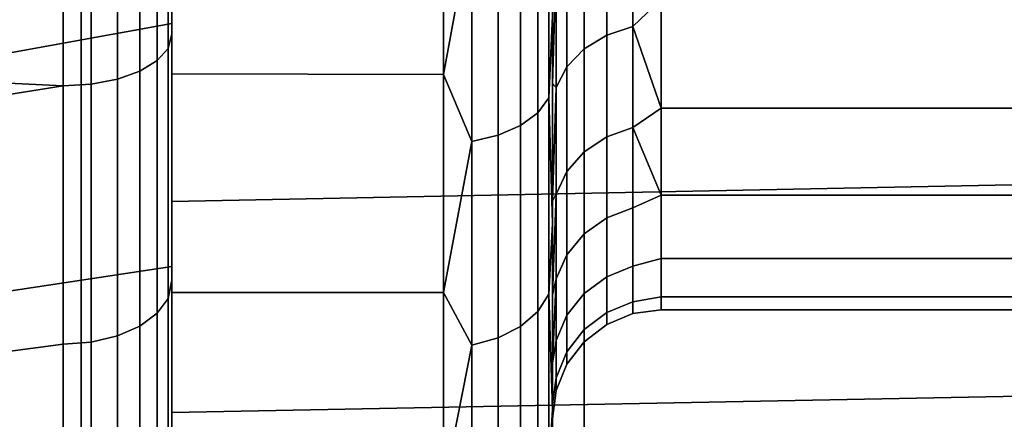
# Model space of a CAD drawing. Header units: metres. Extents: x -109 to 109, y -100 to 76.
# Tile 299 of 337: x 84.22 to 86.031, y 31.248 to 31.984. Entities that reach past the tile are written whole.
import ezdxf

# ---------------------------------------------------------------- set-up
doc = ezdxf.new("R2010")
doc.units = ezdxf.units.M
doc.layers.add('solid_21062310', color=7, linetype='CONTINUOUS')

msp = doc.modelspace()

# ---------------------------------------------------------------- linework, layer by layer
at = {"layer": 'solid_21062310'}
for points in [[(83.344849, 38.799999, -11.05188), (84.332939, 38.799999, -10.374823), (84.334244, 19.5, -10.37423), (83.343613, 19.5, -11.052828)], [(84.332939, 38.799999, 10.374823), (83.344849, 38.799999, 11.05188), (83.343613, 19.5, 11.052828), (84.334244, 19.5, 10.37423)], [(84.332939, 38.799999, -10.374823), (85.259041, 38.799999, -9.605888), (85.258034, 19.5, -9.607125), (84.334244, 19.5, -10.37423)], [(85.259041, 38.799999, 9.605888), (84.332939, 38.799999, 10.374823), (84.334244, 19.5, 10.37423), (85.258034, 19.5, 9.607125)], [(85.259041, 38.799999, -9.605888), (86.105888, 38.799999, -8.759043), (86.107101, 19.5, -8.758056), (85.258034, 19.5, -9.607125)], [(86.105888, 38.799999, 8.759043), (85.259041, 38.799999, 9.605888), (85.258034, 19.5, 9.607125), (86.107101, 19.5, 8.758056)], [(85.199997, 34.188683, -2.743266), (85.199997, 31.608788, -2.888249), (85.199997, 31.991102, -3.166377), (85.199997, 36.391212, -2.88825)], [(85.199997, 33.811317, 2.743266), (85.199997, 36.391212, 2.888249), (85.199997, 36.008896, 3.166377), (85.199997, 31.608789, 2.88825)], [(85.199997, 36.008896, 3.166377), (85.199997, 31.991104, 3.166378), (85.199997, 31.608789, 2.88825)], [(85.199997, 34.188683, -2.743266), (85.199997, 33.81134, -2.743267), (85.199997, 31.608788, -2.888249)], [(85.199997, 33.81134, -2.743267), (85.199997, 33.441456, -2.69248), (85.199997, 31.608788, -2.888249)], [(85.199997, 33.441437, 2.692475), (85.199997, 33.811317, 2.743266), (85.199997, 31.608789, 2.88825), (85.199997, 31.266478, 2.567061)], [(85.199997, 33.441456, -2.69248), (85.199997, 33.078197, -2.590579), (85.199997, 31.608788, -2.888249)], [(85.199997, 33.078175, 2.590572), (85.199997, 33.441437, 2.692475), (85.199997, 31.266478, 2.567061)], [(85.199997, 32.735577, -2.441918), (85.199997, 31.266476, -2.56706), (85.199997, 31.608788, -2.888249), (85.199997, 33.078197, -2.590579)], [(85.199997, 32.735558, 2.441908), (85.199997, 33.078175, 2.590572), (85.199997, 31.266478, 2.567061)], [(85.199997, 32.735577, -2.441918), (85.199997, 32.413483, -2.245782), (85.199997, 31.266476, -2.56706)], [(85.199997, 32.413467, 2.245769), (85.199997, 32.735558, 2.441908), (85.199997, 31.266478, 2.567061), (85.199997, 30.965616, 2.202762)], [(83.600006, 31.81427, 3.760996), (84.5, 31.977474, 3.851074), (84.5, 32.45829, 4.067175), (83.600044, 32.264412, 3.988763)], [(83.600006, 31.81427, -3.760995), (83.600044, 32.264412, -3.988763), (84.5, 32.45829, -4.067175), (84.5, 31.977474, -3.851074)], [(84.5, 32.45829, 4.067175), (84.5, 31.977474, 3.851074), (84.5, 31.958113, 3.89733), (84.5, 32.445755, 4.11568)], [(84.5, 32.45829, -4.067175), (84.5, 32.445747, -4.115678), (84.5, 31.958109, -3.897328), (84.5, 31.977474, -3.851074)], [(84.49324, 31.931255, 3.941662), (84.49324, 32.421455, 4.162282), (84.5, 32.445755, 4.11568), (84.5, 31.958113, 3.89733)], [(84.49324, 31.931255, -3.941662), (84.5, 31.958109, -3.897328), (84.5, 32.445747, -4.115678), (84.49324, 32.421455, -4.162282)], [(84.49324, 31.931255, -3.941662), (84.49324, 32.421455, -4.162282), (84.473282, 32.404327, -4.207446), (84.473282, 31.90881, -3.984432)], [(84.49324, 32.421455, 4.162282), (84.49324, 31.931255, 3.941662), (84.473282, 31.90881, 3.984432), (84.473282, 32.404327, 4.207446)], [(84.473282, 31.90881, -3.984432), (84.473282, 32.404327, -4.207446), (84.441498, 32.389618, -4.246233), (84.441498, 31.88953, -4.021163)], [(84.473282, 32.404327, 4.207446), (84.473282, 31.90881, 3.984432), (84.441498, 31.88953, 4.021163), (84.441498, 32.389618, 4.246233)], [(85.199997, 32.123428, -2.0101), (85.199997, 30.965614, -2.20276), (85.199997, 31.266476, -2.56706), (85.199997, 32.413483, -2.245782)], [(85.199997, 32.123413, 2.010085), (85.199997, 32.413467, 2.245769), (85.199997, 30.965616, 2.202762)], [(84.300003, 31.862272, -4.073097), (84.300003, 32.368816, -4.301075), (82.018234, 32.382553, -4.306867), (82.155418, 31.966778, -4.125073)], [(84.300003, 31.862272, 4.073097), (82.155418, 31.966784, 4.125077), (82.018234, 32.382538, 4.306861), (84.300003, 32.368816, 4.301075)], [(84.400047, 31.874739, -4.049349), (84.400047, 32.37833, -4.275997), (84.351761, 32.371235, -4.294703), (84.351761, 31.86544, -4.067063)], [(84.400047, 32.37833, 4.275997), (84.400047, 31.874739, 4.049349), (84.351761, 31.86544, 4.067063), (84.351761, 32.371235, 4.294703)], [(84.441498, 31.88953, -4.021163), (84.441498, 32.389618, -4.246233), (84.400047, 32.37833, -4.275997), (84.400047, 31.874739, -4.049349)], [(84.441498, 32.389618, 4.246233), (84.441498, 31.88953, 4.021163), (84.400047, 31.874739, 4.049349), (84.400047, 32.37833, 4.275997)], [(84.351761, 31.86544, -4.067063), (84.351761, 32.371235, -4.294703), (84.300003, 32.368816, -4.301075), (84.300003, 31.862272, -4.073097)], [(84.351761, 32.371235, 4.294703), (84.351761, 31.86544, 4.067063), (84.300003, 31.862272, 4.073097), (84.300003, 32.368816, 4.301075)], [(85, 31.883486, -3.335096), (84.5, 31.884493, -3.335587), (84.5, 32.317493, -3.573386), (85, 32.318172, -3.574068)], [(85, 31.883486, 3.335096), (85, 32.318172, 3.574068), (84.5, 32.317493, 3.573386), (84.5, 31.884493, 3.335587)], [(84.5, 31.884493, 3.335587), (84.5, 32.317493, 3.573386), (84.5, 32.072357, 3.504838)], [(84.5, 31.884493, -3.335587), (84.5, 32.072357, -3.504838), (84.5, 32.317493, -3.573386)], [(85.051765, 32.167511, -3.491517), (85, 31.883486, -3.335096), (85, 32.318172, -3.574068)], [(85.051765, 32.167511, 3.491517), (85, 32.318172, 3.574068), (85, 31.883486, 3.335096)], [(85.193237, 31.840467, 3.128624), (85.193237, 32.233326, 3.366116), (85.173286, 32.21088, 3.408885), (85.173286, 31.813028, 3.168376)], [(85.193237, 32.233326, -3.366116), (85.193237, 31.840467, -3.128624), (85.173286, 31.813028, -3.168376), (85.173286, 32.21088, -3.408885)], [(85.193237, 32.233326, -3.366116), (85.199997, 31.991102, -3.166377), (85.193237, 31.840467, -3.128624)], [(85.193237, 31.840467, 3.128624), (85.199997, 31.991104, 3.166378), (85.193237, 32.233326, 3.366116)], [(85.173286, 31.813028, 3.168376), (85.173286, 32.21088, 3.408885), (85.141495, 32.191601, 3.445617), (85.141495, 31.789463, 3.202516)], [(85.173286, 32.21088, -3.408885), (85.173286, 31.813028, -3.168376), (85.141495, 31.789463, -3.202516), (85.141495, 32.191601, -3.445617)], [(85.141495, 31.789463, 3.202516), (85.141495, 32.191601, 3.445617), (85.100044, 32.176807, 3.473802), (85.100044, 31.771379, 3.228713)], [(85.141495, 32.191601, -3.445617), (85.141495, 31.789463, -3.202516), (85.100044, 31.771379, -3.228713), (85.100044, 32.176807, -3.473802)], [(85.348236, 31.971542, 1.55649), (85.348236, 32.192059, 1.807941), (85.299957, 32.177914, 1.822088), (85.299957, 31.955671, 1.568669)], [(85.348236, 32.192059, -1.807941), (85.348236, 31.971542, -1.55649), (85.299957, 31.955671, -1.568669), (85.299957, 32.177914, -1.822088)], [(85.348236, 32.192059, -1.807941), (85.400002, 32.021938, -1.609278), (85.348236, 31.971542, -1.55649)], [(85.348236, 31.971542, 1.55649), (85.400002, 32.021938, 1.609278), (85.348236, 32.192059, 1.807941)], [(85.051765, 32.167511, -3.491517), (85.051765, 31.760015, -3.245178), (85, 31.883486, -3.335096)], [(85.051765, 31.760015, 3.245178), (85.051765, 32.167511, 3.491517), (85, 31.883486, 3.335096)], [(85.100044, 31.771379, 3.228713), (85.100044, 32.176807, 3.473802), (85.051765, 32.167511, 3.491517), (85.051765, 31.760015, 3.245178)], [(85.100044, 32.176807, -3.473802), (85.100044, 31.771379, -3.228713), (85.051765, 31.760015, -3.245178), (85.051765, 32.167511, -3.491517)], [(85.299957, 31.955671, 1.568669), (85.299957, 32.177914, 1.822088), (85.258507, 32.155403, 1.844596), (85.258507, 31.930416, 1.588047)], [(85.299957, 32.177914, -1.822088), (85.299957, 31.955671, -1.568669), (85.258507, 31.930416, -1.588047), (85.258507, 32.155403, -1.844596)], [(89.005852, 32.157139, -3.550171), (84.5, 32.072357, -3.504838), (84.5, 31.649563, -3.236081), (89.074181, 31.740643, -3.3)], [(89.005852, 32.157135, 3.550169), (89.074181, 31.740637, 3.299996), (84.5, 31.649563, 3.236081), (84.5, 32.072357, 3.504838)], [(85.258507, 31.930416, 1.588047), (85.258507, 32.155403, 1.844596), (85.226715, 32.126072, 1.873929), (85.226715, 31.897505, 1.613301)], [(85.258507, 32.155403, -1.844596), (85.258507, 31.930416, -1.588047), (85.226715, 31.897505, -1.613301), (85.226715, 32.126072, -1.873929)], [(85.226715, 31.897505, 1.613301), (85.226715, 32.126072, 1.873929), (85.206764, 32.091915, 1.908084), (85.206764, 31.859184, 1.642705)], [(85.226715, 32.126072, -1.873929), (85.226715, 31.897505, -1.613301), (85.206764, 31.859184, -1.642705), (85.206764, 32.091915, -1.908084)], [(85.199997, 31.866474, -1.734483), (85.199997, 30.713697, -1.806224), (85.199997, 30.965614, -2.20276), (85.199997, 32.123428, -2.0101)], [(85.206764, 32.091915, -1.908084), (85.199997, 31.866474, -1.734483), (85.199997, 32.123428, -2.0101)], [(85.199997, 31.866459, 1.734466), (85.199997, 32.123413, 2.010085), (85.199997, 30.965616, 2.202762), (85.199997, 30.713699, 1.806226)], [(85.206764, 32.091915, 1.908084), (85.199997, 32.123413, 2.010085), (85.199997, 31.866459, 1.734466)], [(85.206764, 32.091915, -1.908084), (85.206764, 31.859184, -1.642705), (85.199997, 31.866474, -1.734483)], [(85.206764, 31.859184, 1.642705), (85.206764, 32.091915, 1.908084), (85.199997, 31.866459, 1.734466)], [(84.5, 31.884493, 3.335587), (84.5, 32.072357, 3.504838), (84.5, 31.649563, 3.236081)], [(84.5, 31.884493, -3.335587), (84.5, 31.649563, -3.236081), (84.5, 32.072357, -3.504838)], [(85.348236, 31.971542, -1.55649), (85.400002, 32.021938, -1.609278), (85.400002, 31.821234, -1.324944)], [(85.348236, 31.971542, 1.55649), (85.400002, 31.821234, 1.324944), (85.400002, 32.021938, 1.609278)], [(85.400002, 31.821234, -1.324944), (85.400002, 32.021938, -1.609278), (87, 32.021938, -1.609278), (87, 31.821234, -1.324944)], [(85.400002, 32.021938, 1.609278), (85.400002, 31.821234, 1.324944), (87, 31.821234, 1.324944), (87, 32.021938, 1.609278)], [(85.193237, 31.840467, 3.128624), (85.199997, 31.608789, 2.88825), (85.199997, 31.991104, 3.166378)], [(85.193237, 31.840467, -3.128624), (85.199997, 31.991102, -3.166377), (85.199997, 31.608788, -2.888249)], [(84.300003, 31.862272, 4.073097), (82.319962, 31.546192, 3.889478), (82.155418, 31.966784, 4.125077)], [(84.300003, 31.862272, -4.073097), (82.155418, 31.966778, -4.125073), (82.319977, 31.546164, -3.889457)], [(83.599998, 31.393528, 3.482643), (84.5, 31.529997, 3.580304), (84.5, 31.977474, 3.851074), (83.600006, 31.81427, 3.760996)], [(83.599998, 31.393528, -3.482643), (83.600006, 31.81427, -3.760995), (84.5, 31.977474, -3.851074), (84.5, 31.529997, -3.580304)], [(84.5, 31.977474, 3.851074), (84.5, 31.529997, 3.580304), (84.5, 31.504715, 3.623616), (84.5, 31.958113, 3.89733)], [(84.5, 31.977474, -3.851074), (84.5, 31.958109, -3.897328), (84.5, 31.504713, -3.623614), (84.5, 31.529997, -3.580304)], [(85.348236, 31.785734, 1.278407), (85.348236, 31.971542, 1.55649), (85.299957, 31.955671, 1.568669), (85.299957, 31.768408, 1.288411)], [(85.348236, 31.971542, -1.55649), (85.348236, 31.785734, -1.278407), (85.299957, 31.768408, -1.288411), (85.299957, 31.955671, -1.568669)], [(85.348236, 31.971542, -1.55649), (85.400002, 31.821234, -1.324944), (85.348236, 31.785734, -1.278407)], [(85.348236, 31.785734, 1.278407), (85.400002, 31.821234, 1.324944), (85.348236, 31.971542, 1.55649)], [(84.49324, 31.471226, 3.663563), (84.49324, 31.931255, 3.941662), (84.5, 31.958113, 3.89733), (84.5, 31.504715, 3.623616)], [(84.49324, 31.471226, -3.663563), (84.5, 31.504713, -3.623614), (84.5, 31.958109, -3.897328), (84.49324, 31.931255, -3.941662)], [(85.299957, 31.768408, 1.288411), (85.299957, 31.955671, 1.568669), (85.258507, 31.930416, 1.588047), (85.258507, 31.740841, 1.304326)], [(85.299957, 31.955671, -1.568669), (85.299957, 31.768408, -1.288411), (85.258507, 31.740841, -1.304326), (85.258507, 31.930416, -1.588047)], [(84.49324, 31.471226, -3.663563), (84.49324, 31.931255, -3.941662), (84.473282, 31.90881, -3.984432), (84.473282, 31.443787, -3.703315)], [(84.49324, 31.931255, 3.941662), (84.49324, 31.471226, 3.663563), (84.473282, 31.443787, 3.703315), (84.473282, 31.90881, 3.984432)], [(85.258507, 31.740841, 1.304326), (85.258507, 31.930416, 1.588047), (85.226715, 31.897505, 1.613301), (85.226715, 31.704914, 1.325068)], [(85.258507, 31.930416, -1.588047), (85.258507, 31.740841, -1.304326), (85.226715, 31.704914, -1.325068), (85.226715, 31.897505, -1.613301)], [(84.473282, 31.443787, -3.703315), (84.473282, 31.90881, -3.984432), (84.441498, 31.88953, -4.021163), (84.441498, 31.420221, -3.737456)], [(84.473282, 31.90881, 3.984432), (84.473282, 31.443787, 3.703315), (84.441498, 31.420221, 3.737456), (84.441498, 31.88953, 4.021163)], [(84.441498, 31.420221, -3.737456), (84.441498, 31.88953, -4.021163), (84.400047, 31.874739, -4.049349), (84.400047, 31.402138, -3.763653)], [(84.441498, 31.88953, 4.021163), (84.441498, 31.420221, 3.737456), (84.400047, 31.402138, 3.763653), (84.400047, 31.874739, 4.049349)], [(85.226715, 31.704914, 1.325068), (85.226715, 31.897505, 1.613301), (85.206764, 31.859184, 1.642705), (85.206764, 31.663084, 1.349219)], [(85.226715, 31.897505, -1.613301), (85.226715, 31.704914, -1.325068), (85.206764, 31.663084, -1.349219), (85.206764, 31.859184, -1.642705)], [(84.400047, 31.402138, -3.763653), (84.400047, 31.874739, -4.049349), (84.351761, 31.86544, -4.067063), (84.351761, 31.390774, -3.780117)], [(84.400047, 31.874739, 4.049349), (84.400047, 31.402138, 3.763653), (84.351761, 31.390774, 3.780117), (84.351761, 31.86544, 4.067063)], [(84.5, 31.481848, 3.04278), (84.5, 31.884493, 3.335587), (84.5, 31.649563, 3.236081)], [(84.5, 31.481848, -3.04278), (84.5, 31.649563, -3.236081), (84.5, 31.884493, -3.335587)], [(85, 31.482178, -3.043529), (84.5, 31.481848, -3.04278), (84.5, 31.884493, -3.335587), (85, 31.883486, -3.335096)], [(85, 31.482178, 3.043529), (85, 31.883486, 3.335096), (84.5, 31.884493, 3.335587), (84.5, 31.481848, 3.04278)], [(85.051765, 31.760015, -3.245178), (85, 31.482178, -3.043529), (85, 31.883486, -3.335096)], [(85.051765, 31.760015, 3.245178), (85, 31.883486, 3.335096), (85, 31.482178, 3.043529)], [(84.300003, 31.862272, 4.073097), (84.300003, 31.386902, 3.785725), (82.498062, 31.147682, 3.608779), (82.319962, 31.546192, 3.889478)], [(84.300003, 31.862272, -4.073097), (82.319977, 31.546164, -3.889457), (82.498077, 31.14764, -3.608747), (84.300003, 31.386902, -3.785725)], [(84.351761, 31.390774, -3.780117), (84.351761, 31.86544, -4.067063), (84.300003, 31.862272, -4.073097), (84.300003, 31.386902, -3.785725)], [(84.351761, 31.86544, 4.067063), (84.351761, 31.390774, 3.780117), (84.300003, 31.386902, 3.785725), (84.300003, 31.862272, 4.073097)], [(85.199997, 31.866474, -1.734483), (85.199997, 31.650496, -1.429017), (85.199997, 30.713697, -1.806224)], [(85.206764, 31.859184, -1.642705), (85.199997, 31.650496, -1.429017), (85.199997, 31.866474, -1.734483)], [(85.199997, 31.650484, 1.428998), (85.199997, 31.866459, 1.734466), (85.199997, 30.713699, 1.806226), (85.199997, 30.513159, 1.378839)], [(85.206764, 31.859184, 1.642705), (85.199997, 31.866459, 1.734466), (85.199997, 31.650484, 1.428998)], [(85.206764, 31.859184, -1.642705), (85.206764, 31.663084, -1.349219), (85.199997, 31.650496, -1.429017)], [(85.206764, 31.663084, 1.349219), (85.206764, 31.859184, 1.642705), (85.199997, 31.650484, 1.428998)], [(85.193237, 31.479099, 2.84551), (85.193237, 31.840467, 3.128624), (85.173286, 31.813028, 3.168376), (85.173286, 31.447067, 2.881665)], [(85.193237, 31.840467, -3.128624), (85.193237, 31.479099, -2.84551), (85.173286, 31.447067, -2.881665), (85.173286, 31.813028, -3.168376)], [(85.193237, 31.840467, -3.128624), (85.199997, 31.608788, -2.888249), (85.193237, 31.479099, -2.84551)], [(85.193237, 31.479099, 2.84551), (85.199997, 31.608789, 2.88825), (85.193237, 31.840467, 3.128624)], [(85.348236, 31.785734, -1.278407), (85.400002, 31.821234, -1.324944), (85.400002, 31.661114, -1.015926)], [(85.348236, 31.785734, 1.278407), (85.400002, 31.661114, 1.015927), (85.400002, 31.821234, 1.324944)], [(85.400002, 31.661114, -1.015926), (85.400002, 31.821234, -1.324944), (87, 31.821234, -1.324944), (87, 31.661114, -1.015927)], [(85.400002, 31.821234, 1.324944), (85.400002, 31.661114, 1.015927), (87, 31.661114, 1.015927), (87, 31.821234, 1.324944)], [(85.173286, 31.447067, 2.881665), (85.173286, 31.813028, 3.168376), (85.141495, 31.789463, 3.202516), (85.141495, 31.419559, 2.912715)], [(85.173286, 31.813028, -3.168376), (85.173286, 31.447067, -2.881665), (85.141495, 31.419559, -2.912715), (85.141495, 31.789463, -3.202516)], [(85.141495, 31.419559, 2.912715), (85.141495, 31.789463, 3.202516), (85.100044, 31.771379, 3.228713), (85.100044, 31.398451, 2.936542)], [(85.141495, 31.789463, -3.202516), (85.141495, 31.419559, -2.912715), (85.100044, 31.398451, -2.936542), (85.100044, 31.771379, -3.228713)], [(85.348236, 31.637812, 0.978451), (85.348236, 31.785734, 1.278407), (85.299957, 31.768408, 1.288411), (85.299957, 31.619328, 0.986107)], [(85.348236, 31.785734, -1.278407), (85.348236, 31.637812, -0.978451), (85.299957, 31.619328, -0.986107), (85.299957, 31.768408, -1.288411)], [(85.348236, 31.785734, -1.278407), (85.400002, 31.661114, -1.015926), (85.348236, 31.637812, -0.978451)], [(85.348236, 31.637812, 0.978451), (85.400002, 31.661114, 1.015927), (85.348236, 31.785734, 1.278407)], [(85.100044, 31.398451, 2.936542), (85.100044, 31.771379, 3.228713), (85.051765, 31.760015, 3.245178), (85.051765, 31.385185, 2.951516)], [(85.100044, 31.771379, -3.228713), (85.100044, 31.398451, -2.936542), (85.051765, 31.385185, -2.951516), (85.051765, 31.760015, -3.245178)], [(85.299957, 31.619328, 0.986107), (85.299957, 31.768408, 1.288411), (85.258507, 31.740841, 1.304326), (85.258507, 31.58992, 0.998288)], [(85.299957, 31.768408, -1.288411), (85.299957, 31.619328, -0.986107), (85.258507, 31.58992, -0.998288), (85.258507, 31.740841, -1.304326)], [(85.051765, 31.760015, -3.245178), (85.051765, 31.385185, -2.951516), (85, 31.482178, -3.043529)], [(85.051765, 31.385185, 2.951516), (85.051765, 31.760015, 3.245178), (85, 31.482178, 3.043529)], [(89.074181, 31.740643, -3.3), (84.5, 31.649563, -3.236081), (84.5, 31.261164, -2.91516), (89.149971, 31.350815, -2.996374)], [(89.074181, 31.740637, 3.299996), (89.149971, 31.350807, 2.996368), (84.5, 31.261164, 2.91516), (84.5, 31.649563, 3.236081)], [(85.258507, 31.58992, 0.998288), (85.258507, 31.740841, 1.304326), (85.226715, 31.704914, 1.325068), (85.226715, 31.551594, 1.014163)], [(85.258507, 31.740841, -1.304326), (85.258507, 31.58992, -0.998288), (85.226715, 31.551594, -1.014163), (85.226715, 31.704914, -1.325068)], [(85.226715, 31.551594, 1.014163), (85.226715, 31.704914, 1.325068), (85.206764, 31.663084, 1.349219), (85.206764, 31.506968, 1.032648)], [(85.226715, 31.704914, -1.325068), (85.226715, 31.551594, -1.014163), (85.206764, 31.506968, -1.032648), (85.206764, 31.663084, -1.349219)], [(85.206764, 31.663084, -1.349219), (85.199997, 31.477699, -1.094597), (85.199997, 31.650496, -1.429017)], [(85.206764, 31.663084, -1.349219), (85.206764, 31.506968, -1.032648), (85.199997, 31.477699, -1.094597)], [(85.206764, 31.663084, 1.349219), (85.199997, 31.650484, 1.428998), (85.199997, 31.477692, 1.094576)], [(85.206764, 31.506968, 1.032648), (85.206764, 31.663084, 1.349219), (85.199997, 31.477692, 1.094576)], [(85.348236, 31.530306, -0.661752), (85.348236, 31.637812, -0.978451), (85.400002, 31.661114, -1.015926), (85.400002, 31.544561, -0.687984)], [(85.348236, 31.530306, 0.661752), (85.400002, 31.544561, 0.687984), (85.400002, 31.661114, 1.015927), (85.348236, 31.637812, 0.978451)], [(85.400002, 31.544561, -0.687984), (85.400002, 31.661114, -1.015926), (87, 31.661114, -1.015927), (87, 31.544561, -0.687984)], [(85.400002, 31.661114, 1.015927), (85.400002, 31.544561, 0.687984), (87, 31.544561, 0.687984), (87, 31.661114, 1.015927)], [(84.5, 31.481848, 3.04278), (84.5, 31.649563, 3.236081), (84.5, 31.261164, 2.91516)], [(84.5, 31.481848, -3.04278), (84.5, 31.261164, -2.91516), (84.5, 31.649563, -3.236081)], [(85.199997, 31.477699, -1.094597), (85.199997, 30.513159, -1.378837), (85.199997, 30.713697, -1.806224), (85.199997, 31.650496, -1.429017)], [(85.199997, 31.477692, 1.094576), (85.199997, 31.650484, 1.428998), (85.199997, 30.513159, 1.378839)], [(85.348236, 31.530306, 0.661752), (85.348236, 31.637812, 0.978451), (85.299957, 31.619328, 0.986107), (85.299957, 31.510983, 0.66693)], [(85.348236, 31.637812, -0.978451), (85.348236, 31.530306, -0.661752), (85.299957, 31.510983, -0.66693), (85.299957, 31.619328, -0.986107)], [(85.299957, 31.510983, 0.66693), (85.299957, 31.619328, 0.986107), (85.258507, 31.58992, 0.998288), (85.258507, 31.480234, 0.675169)], [(85.299957, 31.619328, -0.986107), (85.299957, 31.510983, -0.66693), (85.258507, 31.480234, -0.675169), (85.258507, 31.58992, -0.998288)], [(85.193237, 31.479099, 2.84551), (85.199997, 31.266478, 2.567061), (85.199997, 31.608789, 2.88825)], [(85.193237, 31.479099, -2.84551), (85.199997, 31.608788, -2.888249), (85.199997, 31.266476, -2.56706)], [(85.258507, 31.480234, 0.675169), (85.258507, 31.58992, 0.998288), (85.226715, 31.551594, 1.014163), (85.226715, 31.440165, 0.685906)], [(85.258507, 31.58992, -0.998288), (85.258507, 31.480234, -0.675169), (85.226715, 31.440165, -0.685906), (85.226715, 31.551594, -1.014163)], [(85.226715, 31.440165, 0.685906), (85.226715, 31.551594, 1.014163), (85.206764, 31.506968, 1.032648), (85.206764, 31.393509, 0.698407)], [(85.226715, 31.551594, -1.014163), (85.226715, 31.440165, -0.685906), (85.206764, 31.393509, -0.698407), (85.206764, 31.506968, -1.032648)], [(83.599998, 31.007841, 3.15745), (84.5, 31.114641, 3.255014), (84.5, 31.529997, 3.580304), (83.599998, 31.393528, 3.482643)], [(83.599998, 31.007841, -3.157449), (83.599998, 31.393528, -3.482643), (84.5, 31.529997, -3.580304), (84.5, 31.114641, -3.255014)], [(84.5, 31.529997, 3.580304), (84.5, 31.114641, 3.255014), (84.5, 31.083996, 3.294668), (84.5, 31.504715, 3.623616)], [(84.5, 31.529997, -3.580304), (84.5, 31.504713, -3.623614), (84.5, 31.083992, -3.294665), (84.5, 31.114641, -3.255014)], [(85.348236, 31.465059, 0.333731), (85.348236, 31.530306, 0.661752), (85.299957, 31.510983, 0.66693), (85.299957, 31.445225, 0.336343)], [(85.348236, 31.530306, -0.661752), (85.348236, 31.465059, -0.333731), (85.299957, 31.445225, -0.336343), (85.299957, 31.510983, -0.66693)], [(85.348236, 31.465059, -0.333731), (85.348236, 31.530306, -0.661752), (85.400002, 31.544561, -0.687984), (85.400002, 31.473751, -0.347226)], [(85.348236, 31.465059, 0.333731), (85.400002, 31.473751, 0.347226), (85.400002, 31.544561, 0.687984), (85.348236, 31.530306, 0.661752)], [(85.400002, 31.473751, -0.347226), (85.400002, 31.544561, -0.687984), (87, 31.544561, -0.687984), (87, 31.473751, -0.347226)], [(85.400002, 31.544561, 0.687984), (85.400002, 31.473751, 0.347226), (87, 31.473751, 0.347226), (87, 31.544561, 0.687984)], [(85.299957, 31.445225, 0.336343), (85.299957, 31.510983, 0.66693), (85.258507, 31.480234, 0.675169), (85.258507, 31.413664, 0.340497)], [(85.299957, 31.510983, -0.66693), (85.299957, 31.445225, -0.336343), (85.258507, 31.413664, -0.340497), (85.258507, 31.480234, -0.675169)], [(84.49324, 31.048069, 3.332042), (84.49324, 31.471226, 3.663563), (84.5, 31.504715, 3.623616), (84.5, 31.083996, 3.294668)], [(84.49324, 31.048069, -3.332042), (84.5, 31.083992, -3.294665), (84.5, 31.504713, -3.623614), (84.49324, 31.471226, -3.663563)], [(85.206764, 31.506968, -1.032648), (85.199997, 31.351954, -0.741856), (85.199997, 31.477699, -1.094597)], [(85.206764, 31.506968, -1.032648), (85.206764, 31.393509, -0.698407), (85.199997, 31.351954, -0.741856)], [(85.206764, 31.506968, 1.032648), (85.199997, 31.477692, 1.094576), (85.199997, 31.351948, 0.741838)], [(85.206764, 31.393509, 0.698407), (85.206764, 31.506968, 1.032648), (85.199997, 31.351948, 0.741838)], [(85, 31.120577, -2.703963), (84.5, 31.121307, -2.704629), (84.5, 31.481848, -3.04278), (85, 31.482178, -3.043529)], [(85, 31.120577, 2.703963), (85, 31.482178, 3.043529), (84.5, 31.481848, 3.04278), (84.5, 31.121307, 2.704629)], [(84.5, 31.121307, 2.704629), (84.5, 31.481848, 3.04278), (84.5, 31.261164, 2.91516)], [(84.5, 31.121307, -2.704629), (84.5, 31.261164, -2.91516), (84.5, 31.481848, -3.04278)], [(85.051765, 31.385185, -2.951516), (85, 31.120577, -2.703963), (85, 31.482178, -3.043529)], [(85.051765, 31.385185, 2.951516), (85, 31.482178, 3.043529), (85, 31.120577, 2.703963)], [(85.193237, 31.15449, 2.520901), (85.193237, 31.479099, 2.84551), (85.173286, 31.447067, 2.881665), (85.173286, 31.118336, 2.552932)], [(85.193237, 31.479099, -2.84551), (85.193237, 31.15449, -2.520901), (85.173286, 31.118336, -2.552932), (85.173286, 31.447067, -2.881665)], [(85.193237, 31.479099, -2.84551), (85.199997, 31.266476, -2.56706), (85.193237, 31.15449, -2.520901)], [(85.193237, 31.15449, 2.520901), (85.199997, 31.266478, 2.567061), (85.193237, 31.479099, 2.84551)], [(85.199997, 31.351954, -0.741856), (85.199997, 30.36762, -0.931849), (85.199997, 30.513159, -1.378837), (85.199997, 31.477699, -1.094597)], [(85.199997, 31.351948, 0.741838), (85.199997, 31.477692, 1.094576), (85.199997, 30.513159, 1.378839), (85.199997, 30.36762, 0.931851)], [(85.258507, 31.413664, 0.340497), (85.258507, 31.480234, 0.675169), (85.226715, 31.440165, 0.685906), (85.226715, 31.372536, 0.345912)], [(85.258507, 31.480234, -0.675169), (85.258507, 31.413664, -0.340497), (85.226715, 31.372536, -0.345912), (85.226715, 31.440165, -0.685906)], [(85.348236, 31.443186), (85.348236, 31.465059, -0.333731), (85.400002, 31.473751, -0.347226), (85.400002, 31.450001)], [(85.348236, 31.465059, 0.333731), (85.348236, 31.443186), (85.400002, 31.450001), (85.400002, 31.473751, 0.347226)], [(87, 31.473751, -0.347226), (87, 31.450001), (85.400002, 31.450001), (85.400002, 31.473751, -0.347226)], [(85.400002, 31.473751, 0.347226), (85.400002, 31.450001), (87, 31.450001), (87, 31.473751, 0.347226)], [(84.49324, 31.048069, -3.332042), (84.49324, 31.471226, -3.663563), (84.473282, 31.443787, -3.703315), (84.473282, 31.016039, -3.368196)], [(84.49324, 31.471226, 3.663563), (84.49324, 31.048069, 3.332042), (84.473282, 31.016039, 3.368196), (84.473282, 31.443787, 3.703315)], [(85.348236, 31.443186), (85.348236, 31.465059, 0.333731), (85.299957, 31.445225, 0.336343), (85.299957, 31.42318)], [(85.348236, 31.465059, -0.333731), (85.348236, 31.443186), (85.299957, 31.42318), (85.299957, 31.445225, -0.336343)], [(84.473282, 31.016039, -3.368196), (84.473282, 31.443787, -3.703315), (84.441498, 31.420221, -3.737456), (84.441498, 30.988529, -3.399247)], [(84.473282, 31.443787, 3.703315), (84.473282, 31.016039, 3.368196), (84.441498, 30.988529, 3.399247), (84.441498, 31.420221, 3.737456)], [(85.173286, 31.118336, 2.552932), (85.173286, 31.447067, 2.881665), (85.141495, 31.419559, 2.912715), (85.141495, 31.087284, 2.580441)], [(85.173286, 31.447067, -2.881665), (85.173286, 31.118336, -2.552932), (85.141495, 31.087284, -2.580441), (85.141495, 31.419559, -2.912715)], [(85.226715, 31.372536, 0.345912), (85.226715, 31.440165, 0.685906), (85.206764, 31.393509, 0.698407), (85.206764, 31.324648, 0.352217)], [(85.226715, 31.440165, -0.685906), (85.226715, 31.372536, -0.345912), (85.206764, 31.324648, -0.352217), (85.206764, 31.393509, -0.698407)], [(85.299957, 31.42318), (85.299957, 31.445225, 0.336343), (85.258507, 31.413664, 0.340497), (85.258507, 31.391348)], [(85.299957, 31.445225, -0.336343), (85.299957, 31.42318), (85.258507, 31.391348), (85.258507, 31.413664, -0.340497)], [(84.441498, 30.988529, -3.399247), (84.441498, 31.420221, -3.737456), (84.400047, 31.402138, -3.763653), (84.400047, 30.967421, -3.423074)], [(84.441498, 31.420221, 3.737456), (84.441498, 30.988529, 3.399247), (84.400047, 30.967421, 3.423074), (84.400047, 31.402138, 3.763653)], [(85.141495, 31.087284, 2.580441), (85.141495, 31.419559, 2.912715), (85.100044, 31.398451, 2.936542), (85.100044, 31.063457, 2.601549)], [(85.141495, 31.419559, -2.912715), (85.141495, 31.087284, -2.580441), (85.100044, 31.063457, -2.601549), (85.100044, 31.398451, -2.936542)], [(84.400047, 30.967421, -3.423074), (84.400047, 31.402138, -3.763653), (84.351761, 31.390774, -3.780117), (84.351761, 30.954155, -3.438048)], [(84.400047, 31.402138, 3.763653), (84.400047, 30.967421, 3.423074), (84.351761, 30.954155, 3.438048), (84.351761, 31.390774, 3.780117)], [(85.258507, 31.391348), (85.258507, 31.413664, 0.340497), (85.226715, 31.372536, 0.345912), (85.226715, 31.349863)], [(85.258507, 31.413664, -0.340497), (85.258507, 31.391348), (85.226715, 31.349863), (85.226715, 31.372536, -0.345912)], [(84.300003, 31.386902, 3.785725), (84.300003, 30.949635, 3.443149), (82.685547, 30.774418, 3.277046), (82.498062, 31.147682, 3.608779)], [(84.300003, 31.386902, -3.785725), (82.498077, 31.14764, -3.608747), (82.685562, 30.774384, -3.277015), (84.300003, 30.949635, -3.443149)], [(84.351761, 30.954155, -3.438048), (84.351761, 31.390774, -3.780117), (84.300003, 31.386902, -3.785725), (84.300003, 30.949635, -3.443149)], [(84.351761, 31.390774, 3.780117), (84.351761, 30.954155, 3.438048), (84.300003, 30.949635, 3.443149), (84.300003, 31.386902, 3.785725)], [(85.051765, 31.385185, -2.951516), (85.051765, 31.048483, -2.614815), (85, 31.120577, -2.703963)], [(85.051765, 31.048483, 2.614815), (85.051765, 31.385185, 2.951516), (85, 31.120577, 2.703963)], [(85.100044, 31.063457, 2.601549), (85.100044, 31.398451, 2.936542), (85.051765, 31.385185, 2.951516), (85.051765, 31.048483, 2.614815)], [(85.100044, 31.398451, -2.936542), (85.100044, 31.063457, -2.601549), (85.051765, 31.048483, -2.614815), (85.051765, 31.385185, -2.951516)], [(85.206764, 31.324648, -0.352217), (85.199997, 31.276524, -0.378029), (85.199997, 31.351954, -0.741856), (85.206764, 31.393509, -0.698407)], [(85.206764, 31.324648, 0.352217), (85.206764, 31.393509, 0.698407), (85.199997, 31.351948, 0.741838), (85.199997, 31.27652, 0.378018)], [(85.226715, 31.349863), (85.226715, 31.372536, 0.345912), (85.206764, 31.324648, 0.352217), (85.206764, 31.301561)], [(85.226715, 31.372536, -0.345912), (85.226715, 31.349863), (85.206764, 31.301561), (85.206764, 31.324648, -0.352217)], [(89.149971, 31.350815, -2.996374), (84.5, 31.261164, -2.91516), (84.5, 30.918728, -2.550057), (89.226845, 31.004959, -2.650934)], [(89.149971, 31.350807, 2.996368), (89.226845, 31.004953, 2.650928), (84.5, 30.918728, 2.550057), (84.5, 31.261164, 2.91516)], [(85.199997, 31.276524, -0.378029), (85.199997, 30.280361, -0.473376), (85.199997, 30.36762, -0.931849), (85.199997, 31.351954, -0.741856)], [(85.199997, 31.27652, 0.378018), (85.199997, 31.351948, 0.741838), (85.199997, 30.36762, 0.931851), (85.199997, 30.280361, 0.473377)], [(85.206764, 31.324648, -0.352217), (85.206764, 31.301561), (85.199997, 31.25), (85.199997, 31.276524, -0.378029)], [(85.206764, 31.301561), (85.206764, 31.324648, 0.352217), (85.199997, 31.27652, 0.378018), (85.199997, 31.25)], [(85.199997, 31.276524, -0.378029), (85.199997, 31.25), (85.199997, 30.25), (85.199997, 30.280361, -0.473376)], [(85.199997, 31.25), (85.199997, 31.27652, 0.378018), (85.199997, 30.280361, 0.473377), (85.199997, 30.25)], [(84.5, 31.121307, 2.704629), (84.5, 31.261164, 2.91516), (84.5, 30.918728, 2.550057)], [(84.5, 31.121307, -2.704629), (84.5, 30.918728, -2.550057), (84.5, 31.261164, -2.91516)], [(85.193237, 31.15449, 2.520901), (85.199997, 30.965616, 2.202762), (85.199997, 31.266478, 2.567061)], [(85.193237, 31.15449, -2.520901), (85.199997, 31.266476, -2.56706), (85.199997, 30.965614, -2.20276)]]:
    msp.add_3dface(points, dxfattribs=at)

doc.saveas('drawing.dxf')
